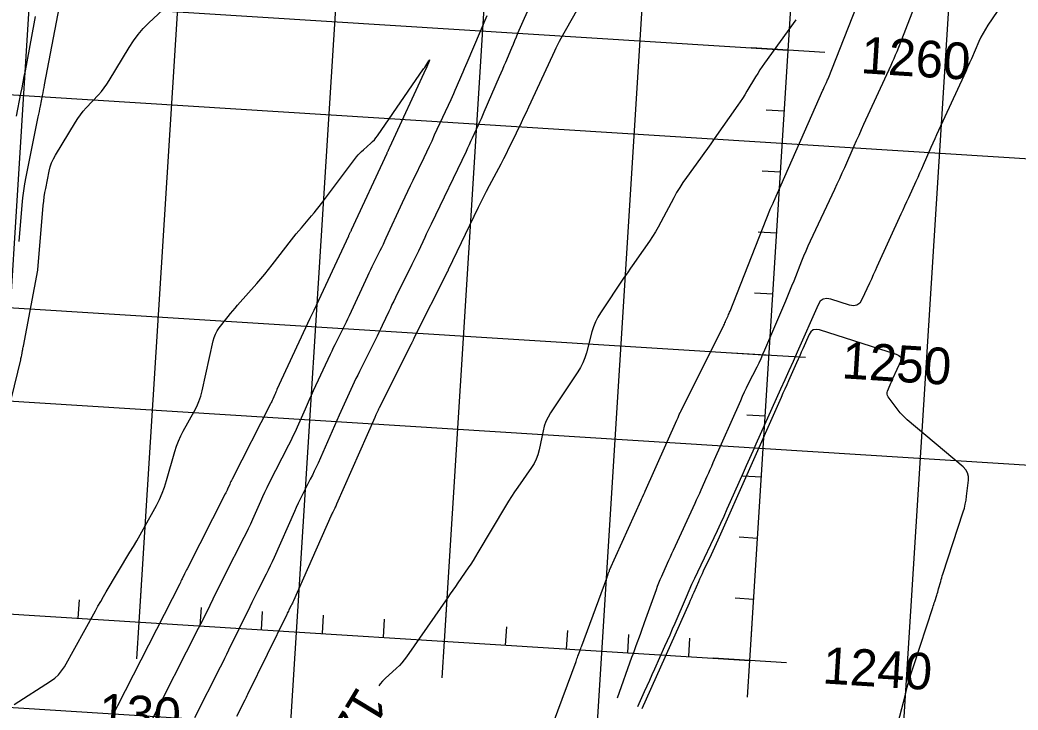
# Model space of a CAD drawing. Extents: x 658976 to 668726, y 639543 to 647196.
# Drawn here: x 661779.9 to 661943.1, y 641892.5 to 642005.3 of the extents above; entities that cross this region are included whole.
import ezdxf

# ---------------------------------------------------------------- set-up
doc = ezdxf.new("R2010")
doc.units = 0
for name, color, linetype in [('Ex_Contour Labels', 7, 'Continuous'), ('Ex_Major Contours', 7, 'Continuous'), ('Ex_Minor Contours', 7, 'Continuous'), ('R_Axis', 7, 'Continuous'), ('R_Axis Annot', 7, 'Continuous'), ('R_Grid', 7, 'Continuous')]:
    doc.layers.add(name, color=color, linetype=linetype)

msp = doc.modelspace()

# ---------------------------------------------------------------- linework, layer by layer
at = {"layer": 'Ex_Major Contours'}
for points in [[(661867.15, 641890.47), (661870.82, 641900.42), (661870.9, 641900.63), (661870.97, 641900.85), (661871.05, 641901.06), (661871.13, 641901.28), (661871.44, 641902.13), (661871.51, 641902.35), (661871.59, 641902.56), (661871.67, 641902.77), (661871.75, 641902.99), (661875.84, 641914.07), (661875.88, 641914.18), (661875.92, 641914.28), (661875.96, 641914.39), (661875.99, 641914.5), (661876.14, 641914.92), (661876.18, 641915.03), (661876.22, 641915.13), (661876.27, 641915.23), (661876.31, 641915.34), (661881.45, 641926.84), (661881.5, 641926.96), (661881.55, 641927.08), (661881.61, 641927.2), (661881.66, 641927.32), (661881.88, 641927.79), (661881.93, 641927.91), (661881.99, 641928.03), (661882.04, 641928.14), (661882.09, 641928.26), (661887.27, 641939.88), (661887.33, 641940), (661887.38, 641940.12), (661887.44, 641940.24), (661887.49, 641940.36), (661887.7, 641940.85), (661887.76, 641940.97), (661887.81, 641941.09), (661887.87, 641941.21), (661887.93, 641941.33), (661894.98, 641955.41), (661895.07, 641955.6), (661895.16, 641955.79), (661895.25, 641955.99), (661895.33, 641956.18), (661895.66, 641956.96), (661895.75, 641957.16), (661895.83, 641957.35), (661895.91, 641957.55), (661895.99, 641957.74), (661902.51, 641974.26), (661902.55, 641974.38), (661902.6, 641974.5), (661902.65, 641974.61), (661902.71, 641974.73), (661902.92, 641975.19), (661902.97, 641975.3), (661903.03, 641975.41), (661903.08, 641975.53), (661903.13, 641975.65), (661911.18, 641993.86), (661911.25, 641994.01), (661911.32, 641994.17), (661911.39, 641994.33), (661911.46, 641994.48), (661911.75, 641995.1), (661911.82, 641995.26), (661911.89, 641995.41), (661911.95, 641995.57), (661912.02, 641995.73), (661917.97, 642010.88)], [(661906.73, 642005.38), (661901.65, 641998.3), (661901.26, 641997.74), (661900.88, 641997.18), (661900.51, 641996.6), (661900.15, 641996.02), (661898.75, 641993.68), (661898.4, 641993.1), (661898.03, 641992.52), (661897.65, 641991.95), (661897.27, 641991.39), (661893.42, 641985.9), (661892.86, 641985.1), (661892.29, 641984.31), (661891.72, 641983.52), (661891.15, 641982.73), (661888.85, 641979.58), (661888.29, 641978.78), (661887.76, 641977.96), (661887.26, 641977.13), (661886.8, 641976.27), (661884.69, 641972.26), (661884.26, 641971.47), (661883.8, 641970.7), (661883.32, 641969.94), (661882.82, 641969.19), (661880.75, 641966.24), (661880.24, 641965.5), (661879.73, 641964.75), (661879.22, 641964.01), (661878.71, 641963.26), (661874.83, 641957.47), (661874.38, 641956.73), (661873.99, 641955.96), (661873.67, 641955.16), (661873.41, 641954.32), (661872.52, 641950.93), (661872.27, 641950.1), (661871.95, 641949.3), (661871.56, 641948.52), (661871.11, 641947.78), (661866.65, 641941.07), (661866.24, 641940.39), (661865.9, 641939.67), (661865.63, 641938.93), (661865.43, 641938.16), (661864.77, 641935.02), (661864.57, 641934.25), (661864.3, 641933.51), (661863.95, 641932.8), (661863.53, 641932.13), (661861.29, 641928.93), (661860.78, 641928.18), (661860.27, 641927.41), (661859.78, 641926.64), (661859.31, 641925.85), (661854.78, 641918.23), (661854.4, 641917.6), (661854, 641916.97), (661853.6, 641916.35), (661853.19, 641915.74), (661851.52, 641913.3), (661851.1, 641912.69), (661850.68, 641912.09), (661850.26, 641911.48), (661849.84, 641910.87), (661843.11, 641901.19), (661842.74, 641900.69), (661842.35, 641900.22), (661841.93, 641899.76), (661841.48, 641899.33), (661839.64, 641897.66), (661839.2, 641897.22), (661838.79, 641896.76), (661838.58, 641896.47)], [(661923.17, 641889.22), (661924.65, 641895.06), (661924.97, 641896.26), (661925.3, 641897.44), (661925.66, 641898.63), (661926.03, 641899.8), (661929.13, 641909.25), (661929.21, 641909.5), (661929.29, 641909.75), (661929.38, 641910.01), (661929.46, 641910.26), (661929.79, 641911.27), (661929.87, 641911.52), (661929.94, 641911.78), (661930.02, 641912.03), (661930.09, 641912.29), (661930.43, 641913.54), (661930.52, 641913.83), (661930.6, 641914.13), (661930.69, 641914.42), (661930.78, 641914.71), (661934.11, 641924.89), (661934.3, 641925.52), (661934.45, 641926.16), (661934.58, 641926.8), (661934.67, 641927.46), (661934.96, 641930.08), (661934.96, 641930.7), (661934.82, 641931.27), (661934.53, 641931.78), (661934.1, 641932.24), (661924.95, 641939.96), (661924.55, 641940.32), (661924.17, 641940.7), (661923.81, 641941.1), (661923.47, 641941.53), (661921.85, 641943.69), (661921.72, 641943.92), (661921.66, 641944.15), (661921.66, 641944.4), (661921.73, 641944.65), (661922.15, 641945.67), (661922.26, 641945.93), (661922.37, 641946.18), (661922.48, 641946.44), (661922.59, 641946.69), (661924.01, 641949.75), (661924.04, 641949.85), (661924.04, 641949.94), (661924, 641950.03), (661923.94, 641950.11), (661923.6, 641950.41), (661923.51, 641950.48), (661923.42, 641950.54), (661923.32, 641950.59), (661923.21, 641950.62), (661910.63, 641954.66), (661910.07, 641954.75), (661909.6, 641954.66), (661909.21, 641954.37), (661908.92, 641953.89), (661907.89, 641951.58), (661907.64, 641951.01), (661907.38, 641950.43), (661907.13, 641949.85), (661906.87, 641949.28), (661905.55, 641946.35), (661905.25, 641945.67), (661904.94, 641944.99), (661904.64, 641944.31), (661904.34, 641943.63), (661893.97, 641920.26), (661893.7, 641919.66), (661893.43, 641919.07), (661893.16, 641918.48), (661892.88, 641917.89), (661891.61, 641915.21), (661891.41, 641914.78), (661891.21, 641914.35), (661891.02, 641913.91), (661890.83, 641913.48), (661890.07, 641911.73), (661889.88, 641911.3), (661889.69, 641910.86), (661889.5, 641910.42), (661889.31, 641909.99), (661881.58, 641892.67)]]:
    msp.add_lwpolyline(points, dxfattribs=at)
at = {"layer": 'Ex_Minor Contours'}
for points in [[(661776.99, 641937.25), (661780.04, 641949.77), (661780.08, 641949.96), (661780.12, 641950.14), (661780.16, 641950.33), (661780.2, 641950.52), (661780.33, 641951.27), (661780.37, 641951.45), (661780.4, 641951.64), (661780.44, 641951.83), (661780.47, 641952.01), (661782.82, 641964.43), (661782.83, 641964.45), (661782.83, 641964.47), (661782.83, 641964.49), (661782.84, 641964.5), (661783.72, 641974.98), (661783.79, 641975.69), (661783.88, 641976.4), (661783.99, 641977.11), (661784.13, 641977.81), (661784.69, 641980.63), (661784.87, 641981.32), (661785.09, 641981.99), (661785.38, 641982.63), (661785.72, 641983.26), (661789, 641988.63), (661789.39, 641989.25), (661789.82, 641989.84), (661790.27, 641990.41), (661790.75, 641990.96), (661792.74, 641993.11), (661793.23, 641993.66), (661793.68, 641994.23), (661794.1, 641994.83), (661794.5, 641995.44), (661797.76, 642000.87), (661798.46, 642001.96), (661799.24, 642002.99), (661800.08, 642003.96), (661800.99, 642004.88), (661808.68, 642012.07)], [(661863.69, 642008.72), (661861.27, 642003.11), (661861.02, 642002.52), (661860.77, 642001.94), (661860.52, 642001.35), (661860.27, 642000.76), (661859.27, 641998.41), (661859.02, 641997.82), (661858.77, 641997.23), (661858.52, 641996.65), (661858.27, 641996.06), (661855.76, 641990.26), (661855.53, 641989.72), (661855.29, 641989.19), (661855.05, 641988.65), (661854.81, 641988.12), (661853.82, 641985.99), (661853.58, 641985.45), (661853.33, 641984.92), (661853.08, 641984.39), (661852.83, 641983.86), (661847.12, 641971.96), (661846.85, 641971.41), (661846.59, 641970.86), (661846.34, 641970.31), (661846.08, 641969.76), (661845.06, 641967.55), (661844.8, 641967), (661844.54, 641966.45), (661844.27, 641965.9), (661844, 641965.36), (661841.29, 641959.95), (661841.01, 641959.38), (661840.73, 641958.81), (661840.46, 641958.23), (661840.19, 641957.66), (661839.12, 641955.36), (661838.85, 641954.78), (661838.58, 641954.21), (661838.3, 641953.64), (661838.02, 641953.07), (661835.42, 641947.87), (661835.13, 641947.28), (661834.84, 641946.69), (661834.56, 641946.09), (661834.28, 641945.5), (661833.17, 641943.11), (661832.89, 641942.51), (661832.62, 641941.91), (661832.35, 641941.31), (661832.09, 641940.71), (661828.64, 641932.89), (661828.34, 641932.22), (661828.03, 641931.55), (661827.71, 641930.89), (661827.38, 641930.24), (661826.05, 641927.62), (661825.72, 641926.97), (661825.4, 641926.3), (661825.09, 641925.64), (661824.79, 641924.97), (661821.46, 641917.42), (661821.15, 641916.74), (661820.83, 641916.06), (661820.51, 641915.39), (661820.17, 641914.72), (661818.82, 641912.06), (661818.48, 641911.4), (661818.15, 641910.73), (661817.82, 641910.06), (661817.49, 641909.39), (661814.03, 641902.29), (661813.69, 641901.59), (661813.34, 641900.9), (661813, 641900.2), (661812.64, 641899.51), (661808.43, 641891.24)], [(661941.31, 642009.17), (661938.14, 642004.48), (661937.73, 642003.84), (661937.35, 642003.18), (661936.99, 642002.51), (661936.67, 642001.81), (661935.44, 641999.01), (661935.13, 641998.31), (661934.82, 641997.61), (661934.51, 641996.91), (661934.19, 641996.22), (661930.08, 641987.27), (661929.76, 641986.58), (661929.45, 641985.88), (661929.14, 641985.18), (661928.83, 641984.48), (661927.57, 641981.61), (661927.28, 641980.94), (661926.98, 641980.27), (661926.67, 641979.6), (661926.37, 641978.93), (661925.14, 641976.25), (661924.84, 641975.58), (661924.53, 641974.91), (661924.23, 641974.24), (661923.92, 641973.57), (661920.01, 641965), (661919.7, 641964.33), (661919.4, 641963.66), (661919.09, 641962.98), (661918.78, 641962.31), (661917.55, 641959.62), (661917.19, 641959.05), (661916.73, 641958.72), (661916.18, 641958.61), (661915.52, 641958.72), (661912.49, 641959.69), (661911.8, 641959.81), (661911.22, 641959.69), (661910.75, 641959.34), (661910.38, 641958.74), (661906.97, 641951.03), (661906.29, 641949.51), (661905.61, 641947.99), (661904.94, 641946.47), (661904.26, 641944.95), (661900.23, 641935.99), (661899.7, 641934.81), (661899.18, 641933.62), (661898.65, 641932.44), (661898.12, 641931.26), (661896.02, 641926.52), (661895.49, 641925.34), (661894.95, 641924.16), (661894.41, 641922.98), (661893.86, 641921.81), (661890.65, 641915.04), (661890.18, 641914.03), (661889.71, 641913), (661889.25, 641911.98), (661888.8, 641910.95), (661886.94, 641906.63), (661886.54, 641905.7), (661886.13, 641904.76), (661885.72, 641903.83), (661885.3, 641902.9), (661883.64, 641899.18), (661883.22, 641898.25), (661882.81, 641897.31), (661882.39, 641896.38), (661881.97, 641895.45), (661880.87, 641892.99)], [(661779.76, 641969.13), (661780.26, 641975.08), (661780.38, 641976.25), (661780.52, 641977.4), (661780.71, 641978.56), (661780.92, 641979.7), (661782.91, 641989.51), (661782.99, 641989.94), (661783.08, 641990.37), (661783.17, 641990.81), (661783.25, 641991.24), (661783.6, 641992.98), (661783.69, 641993.41), (661783.77, 641993.85), (661783.86, 641994.28), (661783.94, 641994.72), (661786.35, 642007.56)], [(661870.88, 642006.84), (661868.34, 642002.31), (661868.06, 642001.8), (661867.79, 642001.28), (661867.53, 642000.76), (661867.28, 642000.23), (661863.45, 641991.93), (661863.06, 641991.07), (661862.66, 641990.22), (661862.25, 641989.37), (661861.85, 641988.53), (661860.21, 641985.14), (661859.8, 641984.3), (661859.38, 641983.46), (661858.95, 641982.62), (661858.51, 641981.79), (661856.6, 641978.2), (661856.14, 641977.32), (661855.68, 641976.44), (661855.24, 641975.55), (661854.81, 641974.66), (661849.93, 641964.49), (661849.92, 641964.47), (661849.91, 641964.45), (661849.9, 641964.43), (661849.89, 641964.4), (661849.85, 641964.31), (661849.84, 641964.29), (661849.83, 641964.27), (661849.82, 641964.25), (661849.81, 641964.23), (661844.32, 641953.29), (661844.28, 641953.22), (661844.24, 641953.14), (661844.21, 641953.06), (661844.17, 641952.98), (661844.02, 641952.66), (661843.98, 641952.58), (661843.95, 641952.5), (661843.91, 641952.42), (661843.87, 641952.34), (661838.66, 641941.93), (661838.6, 641941.8), (661838.54, 641941.67), (661838.47, 641941.54), (661838.41, 641941.41), (661838.17, 641940.89), (661838.11, 641940.76), (661838.05, 641940.62), (661837.99, 641940.49), (661837.93, 641940.36), (661831.68, 641926.17), (661831.61, 641926.01), (661831.53, 641925.84), (661831.45, 641925.68), (661831.37, 641925.52), (661831.04, 641924.87), (661830.96, 641924.7), (661830.88, 641924.54), (661830.8, 641924.38), (661830.73, 641924.21), (661824.61, 641910.34), (661824.52, 641910.15), (661824.44, 641909.97), (661824.35, 641909.78), (661824.25, 641909.6), (661823.88, 641908.87), (661823.79, 641908.68), (661823.7, 641908.5), (661823.61, 641908.32), (661823.52, 641908.13), (661817.13, 641895.02), (661817.02, 641894.79), (661816.91, 641894.56), (661816.79, 641894.34), (661816.68, 641894.11), (661815.3, 641891.41)], [(661877.57, 641894.49), (661879.96, 641901.14), (661880.13, 641901.62), (661880.3, 641902.09), (661880.48, 641902.56), (661880.65, 641903.03), (661881.35, 641904.92), (661881.52, 641905.39), (661881.69, 641905.87), (661881.86, 641906.34), (661882.03, 641906.81), (661883.95, 641912.19), (661884.15, 641912.74), (661884.37, 641913.28), (661884.59, 641913.82), (661884.82, 641914.36), (661885.77, 641916.49), (661886.01, 641917.02), (661886.25, 641917.55), (661886.49, 641918.09), (661886.73, 641918.62), (661890.28, 641926.32), (661890.53, 641926.87), (661890.78, 641927.43), (661891.03, 641927.98), (661891.28, 641928.53), (661892.26, 641930.74), (661892.51, 641931.29), (661892.75, 641931.85), (661893, 641932.4), (661893.24, 641932.95), (661897.73, 641943.12), (661898.04, 641943.82), (661898.36, 641944.51), (661898.69, 641945.2), (661899.03, 641945.88), (661900.4, 641948.61), (661900.73, 641949.3), (661901.06, 641949.99), (661901.37, 641950.68), (661901.68, 641951.38), (661905.11, 641959.43), (661905.45, 641960.24), (661905.79, 641961.06), (661906.12, 641961.87), (661906.45, 641962.69), (661907.74, 641965.98), (661908.07, 641966.8), (661908.42, 641967.61), (661908.77, 641968.42), (661909.14, 641969.22), (661913.12, 641977.68), (661913.53, 641978.56), (661913.93, 641979.44), (661914.33, 641980.33), (661914.73, 641981.21), (661916.3, 641984.76), (661916.69, 641985.65), (661917.09, 641986.53), (661917.49, 641987.42), (661917.89, 641988.3), (661922.31, 641997.93), (661922.57, 641998.49), (661922.82, 641999.06), (661923.05, 641999.64), (661923.29, 642000.21), (661926.15, 642007.51)], [(661779.34, 641989.61), (661780.08, 641993.31), (661780.26, 641994.24), (661780.44, 641995.17), (661780.62, 641996.09), (661780.8, 641997.02), (661782.24, 642004.71), (661782.35, 642005.31), (661782.44, 642005.92)], [(661856.22, 642006.03), (661852.96, 641998.34), (661852.75, 641997.83), (661852.53, 641997.33), (661852.31, 641996.82), (661852.1, 641996.32), (661851.22, 641994.29), (661851, 641993.79), (661850.78, 641993.28), (661850.55, 641992.78), (661850.33, 641992.28), (661847.65, 641986.48), (661847.22, 641985.55), (661846.79, 641984.63), (661846.35, 641983.71), (661845.91, 641982.79), (661844.15, 641979.12), (661843.71, 641978.2), (661843.28, 641977.27), (661842.84, 641976.35), (661842.41, 641975.43), (661839.75, 641969.67), (661839.51, 641969.15), (661839.26, 641968.62), (661839.01, 641968.1), (661838.75, 641967.59), (661837.71, 641965.52), (661837.46, 641965), (661837.2, 641964.48), (661836.96, 641963.96), (661836.71, 641963.44), (661833.72, 641956.98), (661833.47, 641956.44), (661833.22, 641955.91), (661832.96, 641955.39), (661832.7, 641954.86), (661831.65, 641952.76), (661831.39, 641952.24), (661831.14, 641951.71), (661830.88, 641951.18), (661830.63, 641950.65), (661827.87, 641944.69), (661827.53, 641943.95), (661827.19, 641943.21), (661826.86, 641942.46), (661826.53, 641941.72), (661825.21, 641938.74), (661824.88, 641937.99), (661824.54, 641937.26), (661824.18, 641936.52), (661823.82, 641935.8), (661820.62, 641929.53), (661820.26, 641928.81), (661819.91, 641928.07), (661819.56, 641927.34), (661819.23, 641926.6), (661817.92, 641923.63), (661817.59, 641922.89), (661817.24, 641922.15), (661816.89, 641921.42), (661816.53, 641920.7), (661813.31, 641914.38), (661812.95, 641913.67), (661812.59, 641912.96), (661812.24, 641912.25), (661811.89, 641911.53), (661810.49, 641908.66), (661810.14, 641907.94), (661809.79, 641907.23), (661809.43, 641906.52), (661809.07, 641905.8), (661801.13, 641890.23)], [(661778.94, 641893.42), (661784.93, 641897.21), (661785.6, 641897.7), (661786.2, 641898.25), (661786.72, 641898.88), (661787.17, 641899.58), (661792.24, 641908.71), (661792.67, 641909.49), (661793.12, 641910.27), (661793.57, 641911.04), (661794.03, 641911.82), (661797.9, 641918.29), (661798.46, 641919.24), (661799.02, 641920.19), (661799.56, 641921.15), (661800.1, 641922.11), (661802.23, 641925.96), (661802.73, 641926.94), (661803.18, 641927.94), (661803.56, 641928.96), (661803.89, 641930.01), (661805.22, 641934.76), (661805.49, 641935.63), (661805.81, 641936.48), (661806.19, 641937.31), (661806.61, 641938.12), (661808.41, 641941.31), (661808.83, 641942.12), (661809.18, 641942.96), (661809.47, 641943.82), (661809.7, 641944.7), (661811.49, 641952.88), (661811.65, 641953.44), (661811.86, 641953.98), (661812.14, 641954.5), (661812.48, 641954.98), (661813.96, 641956.86), (661814.33, 641957.33), (661814.71, 641957.79), (661815.09, 641958.24), (661815.49, 641958.69), (661818.64, 641962.25), (661819.29, 641962.99), (661819.93, 641963.75), (661820.55, 641964.52), (661821.16, 641965.3), (661824.29, 641969.37), (661824.68, 641969.88), (661825.09, 641970.38), (661825.49, 641970.88), (661825.91, 641971.37), (661827.59, 641973.32), (661828, 641973.82), (661828.41, 641974.31), (661828.81, 641974.82), (661829.2, 641975.33), (661834.95, 641982.96), (661835.2, 641983.28), (661835.47, 641983.58), (661835.75, 641983.86), (661836.05, 641984.13), (661837.28, 641985.19), (661837.57, 641985.46), (661837.85, 641985.75), (661838.11, 641986.05), (661838.35, 641986.38), (661845.9, 641997.35), (661845.92, 641997.38), (661845.93, 641997.4), (661845.95, 641997.42), (661845.97, 641997.44), (661846.05, 641997.52), (661846.07, 641997.54), (661846.09, 641997.56), (661846.1, 641997.58), (661846.12, 641997.6), (661846.75, 641998.65), (661846.83, 641998.79), (661846.87, 641998.83), (661846.86, 641998.78), (661846.8, 641998.63), (661846.3, 641997.43), (661846.29, 641997.41), (661846.28, 641997.39), (661846.27, 641997.37), (661840.33, 641984.49), (661840.29, 641984.41), (661840.26, 641984.33), (661840.22, 641984.25), (661840.18, 641984.17), (661840.03, 641983.85), (661839.99, 641983.77), (661839.95, 641983.69), (661839.91, 641983.61), (661839.88, 641983.53), (661834.07, 641970.96), (661834.03, 641970.88), (661833.99, 641970.8), (661833.95, 641970.72), (661833.91, 641970.64), (661833.75, 641970.32), (661833.71, 641970.24), (661833.67, 641970.16), (661833.64, 641970.08), (661833.6, 641970), (661827.97, 641957.84), (661827.92, 641957.73), (661827.86, 641957.62), (661827.81, 641957.51), (661827.76, 641957.4), (661827.54, 641956.96), (661827.48, 641956.85), (661827.43, 641956.73), (661827.37, 641956.62), (661827.32, 641956.51), (661821.93, 641944.89), (661821.84, 641944.69), (661821.75, 641944.5), (661821.67, 641944.31), (661821.58, 641944.11), (661821.24, 641943.34), (661821.15, 641943.14), (661821.06, 641942.95), (661820.97, 641942.76), (661820.88, 641942.57), (661814.59, 641930.25), (661814.49, 641930.05), (661814.4, 641929.85), (661814.3, 641929.65), (661814.21, 641929.45), (661813.85, 641928.64), (661813.76, 641928.44), (661813.67, 641928.24), (661813.57, 641928.04), (661813.47, 641927.84), (661807.24, 641915.6), (661807.13, 641915.4), (661807.03, 641915.19), (661806.93, 641914.99), (661806.83, 641914.78), (661806.43, 641913.97), (661806.33, 641913.76), (661806.23, 641913.56), (661806.13, 641913.36), (661806.03, 641913.15), (661793.29, 641888.14)]]:
    msp.add_lwpolyline(points, dxfattribs=at)
at = {"layer": 'R_Axis'}
for p, q in [((661899.22, 641900.61), (661911.75, 642100.21)), ((661911.47, 642000.03), (661899.5, 642000.79)), ((660402.17, 641994.63), (661899.22, 641900.61)), ((661904.86, 641990.43), (661901.87, 641990.62)), ((661904.23, 641980.45), (661901.24, 641980.64)), ((661903.61, 641970.47), (661900.61, 641970.66)), ((661902.98, 641960.49), (661899.98, 641960.68)), ((661908.34, 641950.13), (661896.36, 641950.88)), ((661901.73, 641940.53), (661898.73, 641940.72)), ((661901.1, 641930.55), (661898.1, 641930.74)), ((661900.47, 641920.57), (661897.48, 641920.75)), ((661799.04, 641900.89), (661799.79, 641912.86)), ((661789.43, 641907.5), (661789.62, 641910.5)), ((661899.84, 641910.59), (661896.85, 641910.77)), ((661809.39, 641906.25), (661809.58, 641909.24)), ((661819.38, 641905.62), (661819.56, 641908.61)), ((661848.94, 641897.75), (661849.69, 641909.73)), ((661829.36, 641904.99), (661829.54, 641907.99)), ((661839.34, 641904.37), (661839.52, 641907.36)), ((661859.3, 641903.11), (661859.48, 641906.11)), ((661869.28, 641902.49), (661869.47, 641905.48)), ((661898.84, 641894.62), (661899.59, 641906.59)), ((661879.26, 641901.86), (661879.45, 641904.85)), ((661889.24, 641901.23), (661889.43, 641904.23)), ((661905.21, 641900.23), (661893.23, 641900.98))]:
    msp.add_line(p, q, dxfattribs=at)
at = {"layer": 'R_Grid'}
for p, q in [((661799.41, 641906.87), (661811.95, 642106.48)), ((661849.32, 641903.74), (661861.85, 642103.35)), ((661899.22, 641900.61), (661911.75, 642100.21)), ((660408.44, 642094.43), (661905.49, 642000.41)), ((661771.13, 641843.29), (661786.81, 642092.79)), ((661821.04, 641840.15), (661836.71, 642089.66)), ((661870.94, 641837.02), (661886.61, 642086.53)), ((661920.84, 641833.88), (661936.51, 642083.39)), ((660405.3, 642044.53), (661902.35, 641950.51)), ((661630.83, 642002.39), (663127.88, 641908.37)), ((660402.17, 641994.63), (661899.22, 641900.61)), ((661627.7, 641952.49), (663124.75, 641858.47)), ((661624.56, 641902.59), (663121.61, 641808.57))]:
    msp.add_line(p, q, dxfattribs=at)

# ---------------------------------------------------------------- texts
at = {"layer": 'Ex_Contour Labels'}
msp.add_text('1255', height=6, rotation=238.8305, dxfattribs=at).set_placement((661835.15, 641896.6))
at = {"layer": 'R_Axis Annot'}
for s, p in [('1260', (661917.27, 641996.66)), ('1250', (661914.14, 641946.76)), ('1240', (661911.01, 641896.86)), ('130', (661792.65, 641889.26))]:
    msp.add_text(s, height=6, rotation=356.4063, dxfattribs=at).set_placement(p)

doc.saveas('drawing.dxf')
